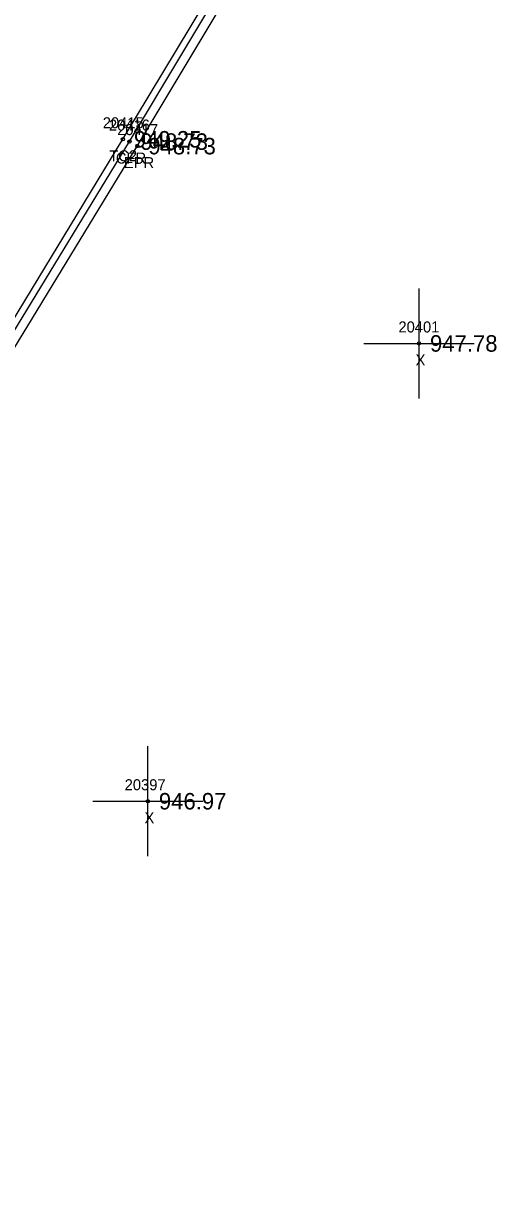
# Model space of a CAD drawing. Extents: x 1576181 to 1577685, y 1099396 to 1101490.
# Drawn here: x 1576527.1 to 1576570.1, y 1099611 to 1099717.4 of the extents above; entities that cross this region are included whole.
import ezdxf

# ---------------------------------------------------------------- set-up
doc = ezdxf.new("R2010")
doc.units = 0
for name, color, linetype in [('RD_DTM_BkLn2', 7, 'Continuous'), ('RD_EX_Conc', 7, 'Continuous'), ('RD_EX_Conc_txCode', 7, 'Continuous'), ('RD_EX_Misc', 7, 'Continuous'), ('RD_EX_Misc_txCode', 7, 'Continuous'), ('RD_EX_Road', 7, 'Continuous'), ('RD_EX_Road_txCode', 7, 'Continuous'), ('RD_EX_TX_Conc_ELEV', 7, 'Continuous'), ('RD_EX_TX_Misc_ELEV', 7, 'Continuous'), ('RD_EX_TX_Road_ELEV', 7, 'Continuous'), ('RD_SMD_Locator', 7, 'Continuous')]:
    doc.layers.add(name, color=color, linetype=linetype)

msp = doc.modelspace()

# ---------------------------------------------------------------- linework, layer by layer
at = {"layer": 'RD_DTM_BkLn2'}
msp.add_lwpolyline([(1576511.92, 1099607.05), (1576510.37, 1099614.53), (1576509.23, 1099617.04), (1576507.41, 1099618.75), (1576489.23, 1099629.49), (1576513, 1099668.8), (1576536.11, 1099706.87), (1576550.83, 1099731.33)], dxfattribs=at)
at = {"layer": 'RD_EX_Conc'}
msp.add_lwpolyline([(1576512.55, 1099607.18), (1576510.94, 1099614.7), (1576509.78, 1099617.42), (1576507.67, 1099619.31), (1576489.95, 1099629.7), (1576513.43, 1099668.52), (1576536.7, 1099706.66), (1576550.99, 1099730.5)], dxfattribs=at)
at = {"layer": 'RD_EX_Misc'}
for p, q in [((1576563.02, 1099683.32), (1576563.02, 1099693.32)), ((1576558.02, 1099688.32), (1576568.02, 1099688.32)), ((1576538.38, 1099641.72), (1576538.38, 1099651.72)), ((1576533.38, 1099646.72), (1576543.38, 1099646.72))]:
    msp.add_line(p, q, dxfattribs=at)
at = {"layer": 'RD_EX_Road'}
msp.add_lwpolyline([(1576513.37, 1099607.48), (1576511.79, 1099614.93), (1576510.39, 1099617.93), (1576508.02, 1099620.01), (1576491.05, 1099629.97), (1576514.12, 1099668.03), (1576537.42, 1099706.25), (1576551.23, 1099729.3)], dxfattribs=at)
at = {"layer": 'RD_SMD_Locator'}
for centre in [(1576536.11, 1099706.87), (1576536.7, 1099706.66), (1576537.42, 1099706.25), (1576563.02, 1099688.32), (1576538.38, 1099646.72)]:
    msp.add_circle(centre, 0.15, dxfattribs=at)

# ---------------------------------------------------------------- texts
at = {"layer": 'RD_EX_Conc_txCode'}
for s, p in [('20415', (1576534.28, 1099707.87)), ('20416', (1576534.84, 1099707.66)), ('TC2', (1576534.87, 1099704.87)), ('CFR', (1576535.47, 1099704.66))]:
    msp.add_text(s, height=1, dxfattribs=at).set_placement(p)
at = {"layer": 'RD_EX_Misc_txCode'}
for s, p in [('20401', (1576561.15, 1099689.32)), ('X', (1576562.71, 1099686.32)), ('20397', (1576536.27, 1099647.72)), ('X', (1576538.07, 1099644.72))]:
    msp.add_text(s, height=1, dxfattribs=at).set_placement(p)
at = {"layer": 'RD_EX_Road_txCode'}
for s, p in [('20417', (1576535.59, 1099707.25)), ('EPR', (1576536.2, 1099704.25))]:
    msp.add_text(s, height=1, dxfattribs=at).set_placement(p)
at = {"layer": 'RD_EX_TX_Conc_ELEV'}
for s, p in [('949.25', (1576537.11, 1099706.12)), ('948.73', (1576537.7, 1099705.91))]:
    msp.add_text(s, height=1.5, dxfattribs=at).set_placement(p)
at = {"layer": 'RD_EX_TX_Misc_ELEV'}
for s, p in [('947.78', (1576564.02, 1099687.57)), ('946.97', (1576539.38, 1099645.97))]:
    msp.add_text(s, height=1.5, dxfattribs=at).set_placement(p)
at = {"layer": 'RD_EX_TX_Road_ELEV'}
msp.add_text('948.73', height=1.5, dxfattribs=at).set_placement((1576538.42, 1099705.5))

doc.saveas('drawing.dxf')
